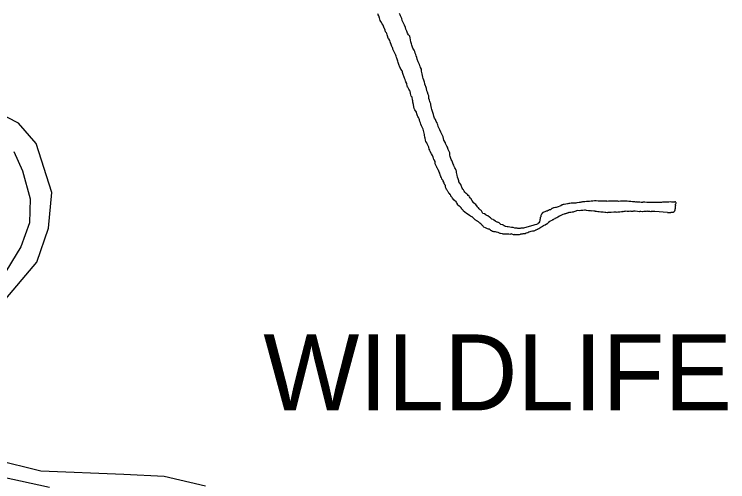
# Model space of a CAD drawing. Extents: x -939622 to -934222, y 1383701 to 1385301.
# Drawn here: x -935919.88 to -935905.02, y 1383950.49 to 1383960.24 of the extents above; entities that cross this region are included whole.
import ezdxf

# ---------------------------------------------------------------- set-up
doc = ezdxf.new("R2010")
doc.units = 0
for name, color, linetype in [('Level 2', 7, 'Continuous'), ('Level 7', 7, 'Continuous'), ('Level 9', 7, 'Continuous')]:
    doc.layers.add(name, color=color, linetype=linetype)

msp = doc.modelspace()

# ---------------------------------------------------------------- linework, layer by layer
at = {"layer": 'Level 2'}
for points in [[(-935919.893, 1383957.377), (-935919.711, 1383956.979), (-935919.554, 1383956.394), (-935919.567, 1383955.888), (-935919.745, 1383955.393), (-935920.159, 1383954.717)], [(-935920.135, 1383950.594), (-935919.149, 1383950.378)]]:
    msp.add_lwpolyline(points, dxfattribs=at)
at = {"layer": 'Level 9'}
for points in [[(-935912.146, 1383959.877), (-935912.156, 1383959.91), (-935912.169, 1383959.943), (-935912.172, 1383959.949), (-935912.189, 1383959.996), (-935912.199, 1383960.017), (-935912.218, 1383960.043), (-935912.247, 1383960.09), (-935912.256, 1383960.111), (-935912.263, 1383960.138), (-935912.274, 1383960.168), (-935912.277, 1383960.177), (-935912.278, 1383960.195), (-935912.287, 1383960.212), (-935912.297, 1383960.23), (-935912.31, 1383960.254)], [(-935911.284, 1383958.648), (-935911.287, 1383958.66), (-935911.291, 1383958.675), (-935911.291, 1383958.693), (-935911.301, 1383958.717), (-935911.308, 1383958.738), (-935911.315, 1383958.75), (-935911.324, 1383958.767), (-935911.324, 1383958.77), (-935911.325, 1383958.779), (-935911.331, 1383958.797), (-935911.338, 1383958.824), (-935911.352, 1383958.866), (-935911.362, 1383958.901), (-935911.369, 1383958.928), (-935911.38, 1383958.964), (-935911.387, 1383958.997), (-935911.391, 1383959.027), (-935911.395, 1383959.054), (-935911.399, 1383959.084), (-935911.4, 1383959.099), (-935911.416, 1383959.131), (-935911.426, 1383959.158), (-935911.429, 1383959.164), (-935911.442, 1383959.193), (-935911.465, 1383959.25), (-935911.488, 1383959.306), (-935911.496, 1383959.339), (-935911.512, 1383959.377), (-935911.519, 1383959.401), (-935911.526, 1383959.431), (-935911.536, 1383959.464), (-935911.549, 1383959.49), (-935911.562, 1383959.511), (-935911.575, 1383959.538), (-935911.598, 1383959.597), (-935911.608, 1383959.627), (-935911.622, 1383959.665), (-935911.629, 1383959.71), (-935911.634, 1383959.749), (-935911.638, 1383959.782), (-935911.666, 1383959.811), (-935911.689, 1383959.849), (-935911.705, 1383959.888), (-935911.725, 1383959.932), (-935911.732, 1383959.965), (-935911.749, 1383960.016), (-935911.797, 1383960.113), (-935911.808, 1383960.155), (-935911.824, 1383960.182), (-935911.837, 1383960.211), (-935911.844, 1383960.232), (-935911.857, 1383960.256)], [(-935911.114, 1383957.141), (-935911.111, 1383957.162), (-935911.115, 1383957.171), (-935911.124, 1383957.188), (-935911.128, 1383957.197), (-935911.14, 1383957.215), (-935911.147, 1383957.242), (-935911.151, 1383957.251), (-935911.154, 1383957.263), (-935911.164, 1383957.28), (-935911.17, 1383957.295), (-935911.189, 1383957.327), (-935911.215, 1383957.378), (-935911.225, 1383957.404), (-935911.238, 1383957.431), (-935911.246, 1383957.47), (-935911.249, 1383957.485), (-935911.268, 1383957.514), (-935911.281, 1383957.541), (-935911.288, 1383957.559), (-935911.304, 1383957.591), (-935911.311, 1383957.618), (-935911.319, 1383957.654), (-935911.326, 1383957.681), (-935911.333, 1383957.722), (-935911.337, 1383957.734), (-935911.351, 1383957.788), (-935911.355, 1383957.818), (-935911.362, 1383957.845), (-935911.381, 1383957.886), (-935911.394, 1383957.913), (-935911.414, 1383957.951), (-935911.421, 1383957.975), (-935911.431, 1383958.002), (-935911.441, 1383958.037), (-935911.448, 1383958.061), (-935911.461, 1383958.085), (-935911.471, 1383958.106), (-935911.483, 1383958.126), (-935911.49, 1383958.147), (-935911.497, 1383958.168), (-935911.504, 1383958.201), (-935911.533, 1383958.245), (-935911.549, 1383958.277), (-935911.556, 1383958.313), (-935911.564, 1383958.358), (-935911.575, 1383958.406), (-935911.579, 1383958.436), (-935911.583, 1383958.46), (-935911.591, 1383958.51), (-935911.61, 1383958.537), (-935911.62, 1383958.564), (-935911.627, 1383958.59), (-935911.634, 1383958.635), (-935911.647, 1383958.653), (-935911.65, 1383958.659), (-935911.663, 1383958.679), (-935911.67, 1383958.697), (-935911.682, 1383958.718), (-935911.686, 1383958.724), (-935911.696, 1383958.759), (-935911.7, 1383958.783), (-935911.706, 1383958.801), (-935911.723, 1383958.831), (-935911.732, 1383958.851), (-935911.737, 1383958.884), (-935911.749, 1383958.908), (-935911.783, 1383959.006), (-935911.79, 1383959.024), (-935911.794, 1383959.048), (-935911.803, 1383959.059), (-935911.826, 1383959.098), (-935911.838, 1383959.118), (-935911.848, 1383959.136), (-935911.868, 1383959.195), (-935911.885, 1383959.237), (-935911.892, 1383959.261), (-935911.905, 1383959.305), (-935911.909, 1383959.326), (-935911.916, 1383959.341), (-935911.923, 1383959.368), (-935911.932, 1383959.389), (-935911.994, 1383959.513), (-935911.998, 1383959.528), (-935912.004, 1383959.549), (-935912.011, 1383959.557), (-935912.014, 1383959.569), (-935912.024, 1383959.59), (-935912.051, 1383959.664), (-935912.058, 1383959.697), (-935912.08, 1383959.729), (-935912.083, 1383959.729), (-935912.099, 1383959.765), (-935912.1, 1383959.774), (-935912.106, 1383959.789), (-935912.11, 1383959.81), (-935912.11, 1383959.813), (-935912.123, 1383959.842), (-935912.13, 1383959.857), (-935912.136, 1383959.86), (-935912.146, 1383959.877)], [(-935910.211, 1383956.202), (-935910.214, 1383956.202), (-935910.221, 1383956.214), (-935910.23, 1383956.225), (-935910.243, 1383956.246), (-935910.249, 1383956.255), (-935910.268, 1383956.275), (-935910.287, 1383956.29), (-935910.311, 1383956.31), (-935910.312, 1383956.313), (-935910.321, 1383956.321), (-935910.334, 1383956.342), (-935910.34, 1383956.351), (-935910.343, 1383956.357), (-935910.353, 1383956.371), (-935910.356, 1383956.383), (-935910.378, 1383956.401), (-935910.384, 1383956.409), (-935910.4, 1383956.433), (-935910.406, 1383956.445), (-935910.422, 1383956.462), (-935910.441, 1383956.483), (-935910.463, 1383956.503), (-935910.466, 1383956.506), (-935910.491, 1383956.529), (-935910.509, 1383956.549), (-935910.525, 1383956.576), (-935910.535, 1383956.596), (-935910.548, 1383956.614), (-935910.555, 1383956.635), (-935910.564, 1383956.652), (-935910.574, 1383956.67), (-935910.581, 1383956.688), (-935910.597, 1383956.717), (-935910.616, 1383956.744), (-935910.622, 1383956.765), (-935910.626, 1383956.786), (-935910.636, 1383956.812), (-935910.649, 1383956.845), (-935910.657, 1383956.887), (-935910.664, 1383956.911), (-935910.668, 1383956.938), (-935910.669, 1383956.968), (-935910.676, 1383956.985), (-935910.689, 1383957.015), (-935910.705, 1383957.039), (-935910.715, 1383957.068), (-935910.725, 1383957.092), (-935910.737, 1383957.113), (-935910.747, 1383957.136), (-935910.754, 1383957.157), (-935910.758, 1383957.175), (-935910.764, 1383957.19), (-935910.777, 1383957.213), (-935910.791, 1383957.255), (-935910.798, 1383957.276), (-935910.805, 1383957.306), (-935910.805, 1383957.324), (-935910.809, 1383957.348), (-935910.813, 1383957.363), (-935910.819, 1383957.377), (-935910.839, 1383957.422), (-935910.859, 1383957.469), (-935910.872, 1383957.493), (-935910.875, 1383957.505), (-935910.895, 1383957.549), (-935910.898, 1383957.561), (-935910.93, 1383957.617), (-935910.94, 1383957.65), (-935910.948, 1383957.686), (-935910.951, 1383957.701), (-935910.964, 1383957.73), (-935910.971, 1383957.742), (-935910.993, 1383957.783), (-935911.016, 1383957.828), (-935911.032, 1383957.857), (-935911.049, 1383957.899), (-935911.052, 1383957.911), (-935911.059, 1383957.934), (-935911.063, 1383957.946), (-935911.073, 1383957.976), (-935911.089, 1383958.006), (-935911.108, 1383958.047), (-935911.124, 1383958.076), (-935911.138, 1383958.118), (-935911.148, 1383958.148), (-935911.155, 1383958.175), (-935911.166, 1383958.213), (-935911.182, 1383958.252), (-935911.186, 1383958.282), (-935911.197, 1383958.321), (-935911.201, 1383958.351), (-935911.205, 1383958.374), (-935911.214, 1383958.398), (-935911.224, 1383958.419), (-935911.234, 1383958.449), (-935911.242, 1383958.487), (-935911.244, 1383958.542), (-935911.26, 1383958.571), (-935911.274, 1383958.616), (-935911.284, 1383958.648)], [(-935920.136, 1383954.212), (-935919.416, 1383955.071), (-935919.168, 1383955.782), (-935919.099, 1383956.527), (-935919.43, 1383957.546), (-935919.798, 1383957.972), (-935920.689, 1383958.431)], [(-935910.067, 1383955.786), (-935910.097, 1383955.8), (-935910.104, 1383955.806), (-935910.113, 1383955.814), (-935910.122, 1383955.829), (-935910.138, 1383955.844), (-935910.15, 1383955.855), (-935910.16, 1383955.87), (-935910.182, 1383955.887), (-935910.203, 1383955.904), (-935910.21, 1383955.91), (-935910.225, 1383955.919), (-935910.228, 1383955.922), (-935910.231, 1383955.924), (-935910.246, 1383955.936), (-935910.256, 1383955.939), (-935910.268, 1383955.947), (-935910.28, 1383955.956), (-935910.293, 1383955.964), (-935910.308, 1383955.982), (-935910.327, 1383956.002), (-935910.342, 1383956.017), (-935910.352, 1383956.019), (-935910.379, 1383956.033), (-935910.382, 1383956.036), (-935910.419, 1383956.056), (-935910.444, 1383956.079), (-935910.459, 1383956.087), (-935910.465, 1383956.093), (-935910.493, 1383956.11), (-935910.496, 1383956.113), (-935910.524, 1383956.133), (-935910.537, 1383956.16), (-935910.549, 1383956.171), (-935910.556, 1383956.18), (-935910.562, 1383956.186), (-935910.565, 1383956.198), (-935910.584, 1383956.221), (-935910.587, 1383956.224), (-935910.6, 1383956.233), (-935910.612, 1383956.241), (-935910.646, 1383956.267), (-935910.65, 1383956.288), (-935910.669, 1383956.314), (-935910.669, 1383956.317), (-935910.678, 1383956.335), (-935910.685, 1383956.338), (-935910.706, 1383956.352), (-935910.712, 1383956.358), (-935910.725, 1383956.376), (-935910.728, 1383956.381), (-935910.75, 1383956.408), (-935910.76, 1383956.422), (-935910.778, 1383956.437), (-935910.785, 1383956.449), (-935910.785, 1383956.461), (-935910.795, 1383956.475), (-935910.798, 1383956.481), (-935910.817, 1383956.502), (-935910.826, 1383956.507), (-935910.829, 1383956.513), (-935910.842, 1383956.537), (-935910.848, 1383956.548), (-935910.858, 1383956.56), (-935910.864, 1383956.572), (-935910.874, 1383956.587), (-935910.88, 1383956.604), (-935910.887, 1383956.622), (-935910.897, 1383956.634), (-935910.897, 1383956.637), (-935910.895, 1383956.667), (-935910.91, 1383956.682), (-935910.911, 1383956.688), (-935910.923, 1383956.705), (-935910.927, 1383956.717), (-935910.93, 1383956.738), (-935910.946, 1383956.759), (-935910.947, 1383956.774), (-935910.969, 1383956.797), (-935910.972, 1383956.8), (-935910.972, 1383956.806), (-935910.982, 1383956.838), (-935910.992, 1383956.847), (-935910.992, 1383956.862), (-935911.004, 1383956.871), (-935911.005, 1383956.889), (-935911.005, 1383956.898), (-935911.018, 1383956.915), (-935911.018, 1383956.924), (-935911.031, 1383956.948), (-935911.035, 1383956.969), (-935911.036, 1383956.981), (-935911.045, 1383956.984), (-935911.051, 1383956.998), (-935911.064, 1383957.022), (-935911.07, 1383957.031), (-935911.071, 1383957.034), (-935911.08, 1383957.052), (-935911.113, 1383957.12), (-935911.116, 1383957.122), (-935911.114, 1383957.141)], [(-935906.955, 1383956.33), (-935906.976, 1383956.33), (-935906.985, 1383956.326), (-935907, 1383956.329), (-935907.003, 1383956.329), (-935907.033, 1383956.334), (-935907.063, 1383956.335), (-935907.078, 1383956.338), (-935907.111, 1383956.343), (-935907.138, 1383956.345), (-935907.162, 1383956.344), (-935907.168, 1383956.344), (-935907.174, 1383956.343), (-935907.183, 1383956.346), (-935907.201, 1383956.345), (-935907.231, 1383956.341), (-935907.252, 1383956.343), (-935907.282, 1383956.339), (-935907.303, 1383956.341), (-935907.321, 1383956.341), (-935907.357, 1383956.345), (-935907.363, 1383956.345), (-935907.372, 1383956.345), (-935907.372, 1383956.342), (-935907.384, 1383956.344), (-935907.414, 1383956.343), (-935907.426, 1383956.34), (-935907.462, 1383956.342), (-935907.489, 1383956.34), (-935907.504, 1383956.34), (-935907.537, 1383956.339), (-935907.537, 1383956.342), (-935907.546, 1383956.341), (-935907.57, 1383956.343), (-935907.573, 1383956.343), (-935907.588, 1383956.343), (-935907.612, 1383956.342), (-935907.612, 1383956.345), (-935907.639, 1383956.344), (-935907.675, 1383956.346), (-935907.69, 1383956.345), (-935907.699, 1383956.345), (-935907.708, 1383956.341), (-935907.714, 1383956.344), (-935907.757, 1383956.352), (-935907.79, 1383956.353), (-935907.825, 1383956.346), (-935907.855, 1383956.342), (-935907.864, 1383956.341), (-935907.897, 1383956.334), (-935907.933, 1383956.333), (-935907.951, 1383956.335), (-935907.96, 1383956.335), (-935907.993, 1383956.331), (-935908.005, 1383956.327), (-935908.035, 1383956.326), (-935908.041, 1383956.326), (-935908.053, 1383956.322), (-935908.062, 1383956.322), (-935908.077, 1383956.321), (-935908.088, 1383956.318), (-935908.109, 1383956.314), (-935908.112, 1383956.314), (-935908.157, 1383956.306), (-935908.16, 1383956.306), (-935908.181, 1383956.302), (-935908.199, 1383956.302), (-935908.214, 1383956.301), (-935908.223, 1383956.301), (-935908.241, 1383956.3), (-935908.277, 1383956.299), (-935908.304, 1383956.295), (-935908.313, 1383956.295), (-935908.328, 1383956.294), (-935908.327, 1383956.291), (-935908.351, 1383956.29), (-935908.357, 1383956.29), (-935908.39, 1383956.283), (-935908.423, 1383956.275), (-935908.447, 1383956.271), (-935908.459, 1383956.265), (-935908.467, 1383956.265), (-935908.494, 1383956.246), (-935908.5, 1383956.245), (-935908.518, 1383956.239), (-935908.55, 1383956.222), (-935908.589, 1383956.212), (-935908.604, 1383956.211), (-935908.607, 1383956.211), (-935908.63, 1383956.204), (-935908.636, 1383956.204), (-935908.648, 1383956.201), (-935908.663, 1383956.194), (-935908.672, 1383956.191), (-935908.684, 1383956.187), (-935908.689, 1383956.181), (-935908.71, 1383956.162), (-935908.722, 1383956.159), (-935908.728, 1383956.159), (-935908.748, 1383956.149), (-935908.76, 1383956.145)], [(-935906.268, 1383956.103), (-935906.262, 1383956.104), (-935906.256, 1383956.104), (-935906.253, 1383956.104), (-935906.244, 1383956.104), (-935906.238, 1383956.105), (-935906.235, 1383956.105), (-935906.226, 1383956.105), (-935906.22, 1383956.108), (-935906.205, 1383956.109), (-935906.194, 1383956.112), (-935906.178, 1383956.11), (-935906.166, 1383956.11), (-935906.157, 1383956.111), (-935906.158, 1383956.114), (-935906.152, 1383956.114), (-935906.149, 1383956.114), (-935906.143, 1383956.114), (-935906.137, 1383956.117), (-935906.131, 1383956.124), (-935906.125, 1383956.127), (-935906.122, 1383956.133), (-935906.117, 1383956.145), (-935906.114, 1383956.151), (-935906.111, 1383956.154), (-935906.109, 1383956.167), (-935906.109, 1383956.176), (-935906.104, 1383956.2), (-935906.107, 1383956.203), (-935906.104, 1383956.209), (-935906.101, 1383956.212), (-935906.102, 1383956.224), (-935906.102, 1383956.23), (-935906.105, 1383956.236), (-935906.102, 1383956.245), (-935906.103, 1383956.248), (-935906.1, 1383956.254), (-935906.103, 1383956.257), (-935906.103, 1383956.266), (-935906.101, 1383956.275), (-935906.101, 1383956.281), (-935906.098, 1383956.284), (-935906.092, 1383956.3), (-935906.093, 1383956.303), (-935906.093, 1383956.309), (-935906.096, 1383956.312), (-935906.096, 1383956.315), (-935906.102, 1383956.326), (-935906.105, 1383956.326), (-935906.115, 1383956.329), (-935906.118, 1383956.329), (-935906.117, 1383956.326), (-935906.126, 1383956.325), (-935906.138, 1383956.325), (-935906.156, 1383956.321), (-935906.171, 1383956.324), (-935906.177, 1383956.324), (-935906.186, 1383956.323), (-935906.214, 1383956.328), (-935906.243, 1383956.324), (-935906.252, 1383956.324), (-935906.279, 1383956.323), (-935906.282, 1383956.323), (-935906.297, 1383956.325), (-935906.312, 1383956.324), (-935906.321, 1383956.321), (-935906.336, 1383956.321), (-935906.36, 1383956.32), (-935906.363, 1383956.32), (-935906.378, 1383956.319), (-935906.396, 1383956.318), (-935906.417, 1383956.318), (-935906.426, 1383956.317), (-935906.45, 1383956.316), (-935906.462, 1383956.316), (-935906.492, 1383956.315), (-935906.51, 1383956.314), (-935906.537, 1383956.313), (-935906.549, 1383956.316), (-935906.552, 1383956.312), (-935906.591, 1383956.314), (-935906.594, 1383956.314), (-935906.618, 1383956.313), (-935906.648, 1383956.315), (-935906.651, 1383956.315), (-935906.66, 1383956.314), (-935906.699, 1383956.316), (-935906.741, 1383956.32), (-935906.753, 1383956.32), (-935906.786, 1383956.319), (-935906.795, 1383956.318), (-935906.819, 1383956.317), (-935906.822, 1383956.317), (-935906.846, 1383956.319), (-935906.876, 1383956.321), (-935906.885, 1383956.321), (-935906.9, 1383956.323), (-935906.922, 1383956.326), (-935906.921, 1383956.323), (-935906.928, 1383956.325), (-935906.955, 1383956.33)], [(-935908.76, 1383956.145), (-935908.778, 1383956.136), (-935908.799, 1383956.132), (-935908.813, 1383956.128), (-935908.816, 1383956.128), (-935908.864, 1383956.105), (-935908.867, 1383956.105), (-935908.875, 1383956.096), (-935908.878, 1383956.093), (-935908.887, 1383956.083), (-935908.893, 1383956.077), (-935908.898, 1383956.068), (-935908.904, 1383956.062), (-935908.907, 1383956.061), (-935908.909, 1383956.046), (-935908.909, 1383956.037), (-935908.912, 1383956.025), (-935908.914, 1383956.019), (-935908.917, 1383956.007), (-935908.923, 1383956.001), (-935908.925, 1383955.98), (-935908.928, 1383955.976), (-935908.928, 1383955.97), (-935908.93, 1383955.961), (-935908.93, 1383955.958), (-935908.93, 1383955.955), (-935908.93, 1383955.949), (-935908.929, 1383955.94), (-935908.929, 1383955.934), (-935908.938, 1383955.919), (-935908.94, 1383955.913), (-935908.949, 1383955.894), (-935908.958, 1383955.888), (-935908.957, 1383955.885), (-935908.972, 1383955.875), (-935908.975, 1383955.872), (-935908.99, 1383955.863), (-935909.001, 1383955.859), (-935909.034, 1383955.846), (-935909.058, 1383955.839), (-935909.275, 1383955.78), (-935909.272, 1383955.78), (-935909.287, 1383955.782), (-935909.307, 1383955.778), (-935909.31, 1383955.778), (-935909.325, 1383955.778), (-935909.343, 1383955.774), (-935909.352, 1383955.771), (-935909.358, 1383955.771), (-935909.364, 1383955.77), (-935909.379, 1383955.773), (-935909.391, 1383955.772), (-935909.403, 1383955.778), (-935909.406, 1383955.778), (-935909.412, 1383955.778), (-935909.418, 1383955.777), (-935909.425, 1383955.78), (-935909.437, 1383955.78), (-935909.449, 1383955.782), (-935909.485, 1383955.793), (-935909.5, 1383955.795), (-935909.509, 1383955.795), (-935909.521, 1383955.792), (-935909.554, 1383955.802), (-935909.588, 1383955.807), (-935909.609, 1383955.809), (-935909.612, 1383955.806), (-935909.645, 1383955.817), (-935909.651, 1383955.82), (-935909.663, 1383955.822), (-935909.675, 1383955.825), (-935909.694, 1383955.839), (-935909.706, 1383955.851), (-935909.712, 1383955.851), (-935909.743, 1383955.858), (-935909.749, 1383955.861), (-935909.758, 1383955.873), (-935909.777, 1383955.89), (-935909.807, 1383955.904), (-935909.81, 1383955.901), (-935909.847, 1383955.921), (-935909.856, 1383955.923), (-935909.893, 1383955.946), (-935909.905, 1383955.958), (-935909.93, 1383955.969), (-935909.939, 1383955.975), (-935909.936, 1383955.975), (-935909.961, 1383955.995), (-935909.979, 1383956.009), (-935910.013, 1383956.035), (-935910.035, 1383956.046), (-935910.053, 1383956.052), (-935910.056, 1383956.06), (-935910.084, 1383956.077), (-935910.117, 1383956.088), (-935910.149, 1383956.138), (-935910.159, 1383956.153), (-935910.174, 1383956.161), (-935910.189, 1383956.173), (-935910.199, 1383956.185), (-935910.211, 1383956.202)], [(-935908.421, 1383956.071), (-935908.424, 1383956.071), (-935908.454, 1383956.063), (-935908.481, 1383956.053), (-935908.492, 1383956.047), (-935908.507, 1383956.04), (-935908.51, 1383956.037), (-935908.525, 1383956.028), (-935908.554, 1383956.012), (-935908.56, 1383956.008), (-935908.577, 1383955.996), (-935908.583, 1383955.992), (-935908.601, 1383955.986), (-935908.619, 1383955.979), (-935908.622, 1383955.976), (-935908.639, 1383955.969), (-935908.657, 1383955.956), (-935908.666, 1383955.95), (-935908.68, 1383955.941), (-935908.719, 1383955.924), (-935908.725, 1383955.918), (-935908.751, 1383955.899), (-935908.76, 1383955.892), (-935908.768, 1383955.886), (-935908.786, 1383955.864), (-935908.794, 1383955.861), (-935908.821, 1383955.845), (-935908.847, 1383955.832), (-935908.856, 1383955.826), (-935908.874, 1383955.816), (-935908.891, 1383955.806), (-935908.903, 1383955.797), (-935908.909, 1383955.793), (-935908.93, 1383955.781), (-935908.95, 1383955.768), (-935908.959, 1383955.764), (-935908.974, 1383955.758), (-935908.983, 1383955.755), (-935908.988, 1383955.751), (-935909.015, 1383955.738), (-935909.021, 1383955.735), (-935909.03, 1383955.732), (-935909.041, 1383955.722), (-935909.059, 1383955.719), (-935909.071, 1383955.715), (-935909.083, 1383955.715), (-935909.116, 1383955.707), (-935909.14, 1383955.701), (-935909.16, 1383955.694), (-935909.163, 1383955.694), (-935909.181, 1383955.684), (-935909.208, 1383955.674), (-935909.214, 1383955.674), (-935909.24, 1383955.664), (-935909.255, 1383955.663), (-935909.261, 1383955.66), (-935909.282, 1383955.659), (-935909.288, 1383955.659), (-935909.303, 1383955.655), (-935909.309, 1383955.655), (-935909.333, 1383955.651), (-935909.342, 1383955.648), (-935909.365, 1383955.641), (-935909.404, 1383955.639), (-935909.413, 1383955.642), (-935909.434, 1383955.641), (-935909.437, 1383955.641), (-935909.452, 1383955.644), (-935909.461, 1383955.643), (-935909.479, 1383955.643), (-935909.528, 1383955.659), (-935909.558, 1383955.649), (-935909.579, 1383955.651), (-935909.606, 1383955.653), (-935909.615, 1383955.653), (-935909.648, 1383955.651), (-935909.657, 1383955.651), (-935909.669, 1383955.651), (-935909.672, 1383955.653), (-935909.699, 1383955.652), (-935909.708, 1383955.658), (-935909.711, 1383955.658), (-935909.75, 1383955.669), (-935909.76, 1383955.671), (-935909.769, 1383955.674), (-935909.802, 1383955.688), (-935909.832, 1383955.696), (-935909.854, 1383955.701), (-935909.866, 1383955.7), (-935909.881, 1383955.703), (-935909.887, 1383955.706), (-935909.902, 1383955.711), (-935909.917, 1383955.713), (-935909.942, 1383955.725), (-935909.951, 1383955.733), (-935909.966, 1383955.745), (-935909.985, 1383955.759), (-935910.003, 1383955.761), (-935910.021, 1383955.767), (-935910.049, 1383955.778), (-935910.067, 1383955.786)], [(-935906.268, 1383956.103), (-935906.536, 1383956.126), (-935906.548, 1383956.126), (-935906.56, 1383956.126), (-935906.569, 1383956.125), (-935906.584, 1383956.125), (-935906.587, 1383956.125), (-935906.608, 1383956.124), (-935906.62, 1383956.123), (-935906.638, 1383956.126), (-935906.644, 1383956.125), (-935906.671, 1383956.127), (-935906.68, 1383956.13), (-935906.692, 1383956.133), (-935906.713, 1383956.129), (-935906.728, 1383956.128), (-935906.761, 1383956.127), (-935906.791, 1383956.123), (-935906.8, 1383956.123), (-935906.824, 1383956.125), (-935906.848, 1383956.124), (-935906.863, 1383956.123), (-935906.893, 1383956.128), (-935906.947, 1383956.135), (-935906.959, 1383956.135), (-935906.98, 1383956.131), (-935906.995, 1383956.13), (-935907.025, 1383956.129), (-935907.04, 1383956.132), (-935907.07, 1383956.127), (-935907.097, 1383956.126), (-935907.112, 1383956.129), (-935907.139, 1383956.131), (-935907.16, 1383956.127), (-935907.169, 1383956.127), (-935907.178, 1383956.126), (-935907.193, 1383956.123), (-935907.205, 1383956.125), (-935907.217, 1383956.119), (-935907.226, 1383956.119), (-935907.229, 1383956.118), (-935907.262, 1383956.111), (-935907.265, 1383956.111), (-935907.304, 1383956.113), (-935907.319, 1383956.109), (-935907.34, 1383956.111), (-935907.343, 1383956.111), (-935907.388, 1383956.113), (-935907.444, 1383956.107), (-935907.459, 1383956.107), (-935907.468, 1383956.106), (-935907.471, 1383956.106), (-935907.498, 1383956.105), (-935907.504, 1383956.105), (-935907.516, 1383956.105), (-935907.519, 1383956.102), (-935907.555, 1383956.103), (-935907.577, 1383956.108), (-935907.61, 1383956.113), (-935907.64, 1383956.115), (-935907.661, 1383956.114), (-935907.694, 1383956.119), (-935907.703, 1383956.122), (-935907.724, 1383956.121), (-935907.748, 1383956.126), (-935907.757, 1383956.129), (-935907.769, 1383956.128), (-935907.778, 1383956.131), (-935907.805, 1383956.133), (-935907.845, 1383956.14), (-935907.845, 1383956.137), (-935907.878, 1383956.142), (-935907.905, 1383956.144), (-935907.917, 1383956.141), (-935907.962, 1383956.148), (-935907.983, 1383956.153), (-935908.004, 1383956.153), (-935908.034, 1383956.151), (-935908.055, 1383956.151), (-935908.076, 1383956.15), (-935908.103, 1383956.143), (-935908.151, 1383956.147), (-935908.181, 1383956.137), (-935908.225, 1383956.117), (-935908.225, 1383956.12), (-935908.234, 1383956.114), (-935908.243, 1383956.114), (-935908.258, 1383956.11), (-935908.261, 1383956.11), (-935908.282, 1383956.109), (-935908.312, 1383956.108), (-935908.318, 1383956.111), (-935908.332, 1383956.101), (-935908.341, 1383956.098), (-935908.353, 1383956.094), (-935908.362, 1383956.091), (-935908.377, 1383956.087), (-935908.386, 1383956.084), (-935908.398, 1383956.081), (-935908.412, 1383956.077), (-935908.421, 1383956.071)], [(-935915.899, 1383950.398), (-935916.762, 1383950.6), (-935917.6, 1383950.64), (-935919.332, 1383950.707), (-935920.289, 1383950.945)]]:
    msp.add_lwpolyline(points, dxfattribs=at)

# ---------------------------------------------------------------- texts
at = {"layer": 'Level 7'}
msp.add_text('WILDLIFE', height=1.584, dxfattribs=at).set_placement((-935914.693, 1383951.979))

doc.saveas('drawing.dxf')
